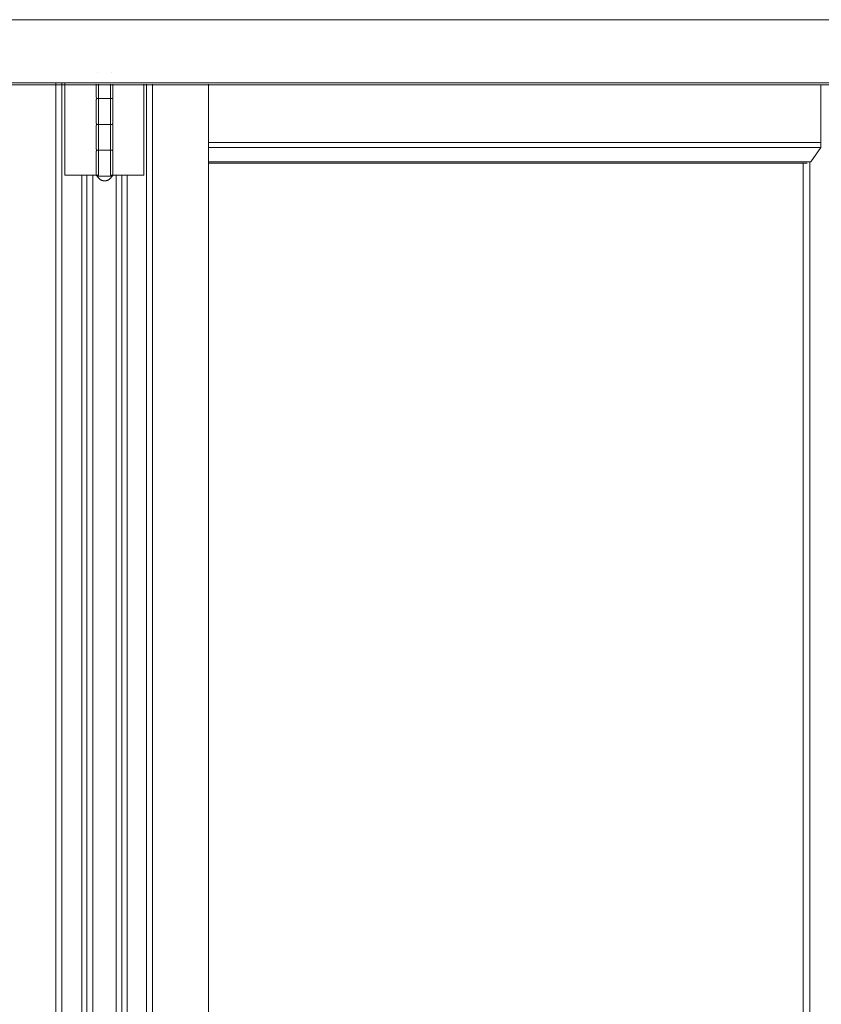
# Model space of a CAD drawing. Header units: inches. Extents: x 424 to 2043, y -237 to 445.
# Tile 845 of 965: x 868.537 to 869.31, y 230.547 to 231.497. Entities that reach past the tile are written whole.
import ezdxf

# ---------------------------------------------------------------- set-up
doc = ezdxf.new("R2010")
doc.units = ezdxf.units.IN
doc.header["$MEASUREMENT"] = 0
doc.layers.add('A-DOOR', color=31, linetype='Continuous', lineweight=9)
doc.layers.add('A-WALL', color=113, linetype='Continuous', lineweight=9)

# ---------------------------------------------------------------- blocks, each defined once
blk = doc.blocks.new('5-panel_Bi-fold_external_door_10806 - Type 1-V72-Section 1')
at = {"layer": 'A-DOOR'}
for p, q in [((-111.27735, 16.4), (-106.36554, 16.4)), ((-108.2748, 16.349), (-108.27481, 16.349)), ((-108.26081, 16.349), (-108.26081, 16.349)), ((-111.27735, 16.33902), (-106.36554, 16.33902)), ((-111.27733, 16.337), (-106.36552, 16.337)), ((-108.31479, 14.49997), (-108.31479, 16.33831)), ((-108.30908, 16.33831), (-108.30908, 14.49997)), ((-108.30617, 16.25), (-108.30617, 16.33831)), ((-108.27581, 16.33791), (-108.27581, 16.325)), ((-108.27369, 16.33791), (-108.27369, 16.25)), ((-108.26202, 16.25), (-108.26202, 16.33791)), ((-108.25981, 16.325), (-108.25981, 16.33791)), ((-108.22994, 16.33791), (-108.22994, 16.25)), ((-108.22726, 14.49998), (-108.22726, 16.33791)), ((-108.22165, 14.49998), (-108.22165, 16.33791)), ((-108.16744, 14.49998), (-108.16744, 16.3379)), ((-107.57666, 16.33752), (-107.57666, 16.28156)), ((-108.27581, 16.323), (-108.27581, 16.3)), ((-108.26787, 16.324), (-108.27377, 16.324)), ((-108.27375, 16.324), (-108.26774, 16.324)), ((-108.2628, 16.324), (-108.26787, 16.324)), ((-108.26774, 16.324), (-108.2619, 16.324)), ((-108.25981, 16.3), (-108.25981, 16.323)), ((-108.27581, 16.298), (-108.27581, 16.275)), ((-108.26787, 16.299), (-108.27377, 16.299)), ((-108.27375, 16.299), (-108.26774, 16.299)), ((-108.2628, 16.299), (-108.26787, 16.299)), ((-108.26774, 16.299), (-108.2619, 16.299)), ((-108.25981, 16.275), (-108.25981, 16.298)), ((-107.57666, 16.28156), (-108.16744, 16.28156)), ((-107.57673, 16.27659), (-108.16744, 16.27659)), ((-107.57673, 16.27659), (-107.58646, 16.26271)), ((-107.57666, 16.28156), (-107.57673, 16.27659)), ((-108.27581, 16.273), (-108.27581, 16.25)), ((-108.26787, 16.274), (-108.27377, 16.274)), ((-108.27375, 16.274), (-108.26774, 16.274)), ((-108.2628, 16.274), (-108.26787, 16.274)), ((-108.26774, 16.274), (-108.2619, 16.274)), ((-108.25981, 16.25), (-108.25981, 16.273)), ((-107.58646, 16.26271), (-108.16744, 16.26271)), ((-107.58981, 16.26143), (-108.16744, 16.26143)), ((-107.59396, 16.26143), (-107.59396, 13.70307)), ((-107.58741, 16.26271), (-107.58741, 13.70179)), ((-108.30441, 16.25), (-108.30617, 16.25)), ((-108.30229, 16.25), (-108.30441, 16.25)), ((-108.29109, 16.25), (-108.30229, 16.25)), ((-108.28877, 16.25), (-108.29109, 16.25)), ((-108.28974, 14.49997), (-108.28974, 16.25)), ((-108.28645, 16.25), (-108.28877, 16.25)), ((-108.28483, 16.25), (-108.28645, 16.25)), ((-108.27912, 16.25), (-108.28483, 16.25)), ((-108.28483, 14.49997), (-108.28483, 16.25)), ((-108.27369, 16.25), (-108.27912, 16.25)), ((-108.27912, 14.49997), (-108.27912, 16.25)), ((-108.26787, 16.249), (-108.2739, 16.249)), ((-108.26177, 16.249), (-108.26787, 16.249)), ((-108.25669, 16.25), (-108.26202, 16.25)), ((-108.25669, 14.49998), (-108.25669, 16.25)), ((-108.25108, 16.25), (-108.25669, 16.25)), ((-108.24948, 16.25), (-108.25108, 16.25)), ((-108.25108, 16.25), (-108.25108, 14.49998)), ((-108.24717, 16.25), (-108.24948, 16.25)), ((-108.24485, 16.25), (-108.24717, 16.25)), ((-108.24609, 14.49998), (-108.24609, 16.25)), ((-108.23385, 16.25), (-108.24485, 16.25)), ((-108.23172, 16.25), (-108.23385, 16.25)), ((-108.22994, 16.25), (-108.23172, 16.25))]:
    blk.add_line(p, q, dxfattribs=at)
at = {"layer": 'A-DOOR', "flags": 128}
for points in [[(-108.27481, 16.324), (-108.27485, 16.324), (-108.27489, 16.324), (-108.27492, 16.32401), (-108.27496, 16.32401), (-108.275, 16.32402), (-108.27504, 16.32403), (-108.27508, 16.32404), (-108.27512, 16.32405), (-108.27516, 16.32406), (-108.27519, 16.32408), (-108.27523, 16.3241), (-108.27527, 16.32411), (-108.2753, 16.32413), (-108.27534, 16.32415), (-108.27537, 16.32417), (-108.2754, 16.3242), (-108.27543, 16.32422), (-108.27546, 16.32425), (-108.27549, 16.32428), (-108.27552, 16.3243), (-108.27555, 16.32433), (-108.27558, 16.32436), (-108.2756, 16.32439), (-108.27562, 16.32443), (-108.27565, 16.32446), (-108.27567, 16.32449), (-108.27569, 16.32453), (-108.27571, 16.32456), (-108.27572, 16.3246), (-108.27574, 16.32464), (-108.27575, 16.32468), (-108.27576, 16.32471), (-108.27577, 16.32475), (-108.27578, 16.32479), (-108.27579, 16.32483), (-108.2758, 16.32487), (-108.2758, 16.32491), (-108.2758, 16.32495), (-108.27581, 16.32499), (-108.27581, 16.325)], [(-108.27581, 16.323), (-108.2758, 16.32304), (-108.2758, 16.32308), (-108.2758, 16.32312), (-108.27579, 16.32316), (-108.27579, 16.3232), (-108.27578, 16.32324), (-108.27577, 16.32328), (-108.27575, 16.32331), (-108.27574, 16.32335), (-108.27573, 16.32339), (-108.27571, 16.32343), (-108.27569, 16.32346), (-108.27567, 16.3235), (-108.27565, 16.32353), (-108.27563, 16.32356), (-108.27561, 16.3236), (-108.27558, 16.32363), (-108.27556, 16.32366), (-108.27553, 16.32369), (-108.2755, 16.32372), (-108.27547, 16.32374), (-108.27544, 16.32377), (-108.27541, 16.3238), (-108.27538, 16.32382), (-108.27535, 16.32384), (-108.27531, 16.32386), (-108.27528, 16.32388), (-108.27524, 16.3239), (-108.2752, 16.32392), (-108.27517, 16.32393), (-108.27513, 16.32395), (-108.27509, 16.32396), (-108.27505, 16.32397), (-108.27501, 16.32398), (-108.27498, 16.32399), (-108.27494, 16.32399), (-108.2749, 16.324), (-108.27486, 16.324), (-108.27482, 16.324), (-108.27481, 16.324)], [(-108.26787, 16.324), (-108.26815, 16.324), (-108.26843, 16.324), (-108.2687, 16.324), (-108.26898, 16.324), (-108.26926, 16.324), (-108.26953, 16.324), (-108.2698, 16.324), (-108.27007, 16.324), (-108.27033, 16.324), (-108.27059, 16.324), (-108.27084, 16.324), (-108.27109, 16.324), (-108.27134, 16.324), (-108.27158, 16.324), (-108.27181, 16.324), (-108.27203, 16.324), (-108.27225, 16.324), (-108.27247, 16.324), (-108.27267, 16.324), (-108.27287, 16.324), (-108.27306, 16.324), (-108.27324, 16.324), (-108.27341, 16.324), (-108.27357, 16.324), (-108.27373, 16.324), (-108.27387, 16.324), (-108.27401, 16.324), (-108.27413, 16.324), (-108.27425, 16.324), (-108.27435, 16.324), (-108.27445, 16.324), (-108.27453, 16.324), (-108.2746, 16.324), (-108.27466, 16.324), (-108.27471, 16.324), (-108.27475, 16.324), (-108.27478, 16.324), (-108.2748, 16.324), (-108.27481, 16.324)], [(-108.27481, 16.324), (-108.2748, 16.324), (-108.27478, 16.324), (-108.27475, 16.324), (-108.27472, 16.324), (-108.27467, 16.324), (-108.2746, 16.324), (-108.27453, 16.324), (-108.27445, 16.324), (-108.27436, 16.324), (-108.27425, 16.324), (-108.27414, 16.324), (-108.27401, 16.324), (-108.27388, 16.324), (-108.27374, 16.324), (-108.27358, 16.324), (-108.27342, 16.324), (-108.27325, 16.324), (-108.27307, 16.324), (-108.27288, 16.324), (-108.27268, 16.324), (-108.27248, 16.324), (-108.27227, 16.324), (-108.27205, 16.324), (-108.27182, 16.324), (-108.27159, 16.324), (-108.27135, 16.324), (-108.2711, 16.324), (-108.27085, 16.324), (-108.2706, 16.324), (-108.27034, 16.324), (-108.27008, 16.324), (-108.26981, 16.324), (-108.26954, 16.324), (-108.26927, 16.324), (-108.26899, 16.324), (-108.26872, 16.324), (-108.26844, 16.324), (-108.26816, 16.324), (-108.26788, 16.324), (-108.26774, 16.324)], [(-108.27481, 16.324), (-108.2748, 16.324), (-108.27478, 16.324), (-108.27475, 16.324), (-108.27472, 16.324), (-108.27467, 16.324), (-108.2746, 16.324), (-108.27453, 16.324), (-108.27445, 16.324), (-108.27436, 16.324), (-108.27425, 16.324), (-108.27414, 16.324), (-108.27401, 16.324), (-108.27388, 16.324), (-108.27374, 16.324), (-108.27358, 16.324), (-108.27342, 16.324), (-108.27325, 16.324), (-108.27307, 16.324), (-108.27288, 16.324), (-108.27268, 16.324), (-108.27248, 16.324), (-108.27227, 16.324), (-108.27205, 16.324), (-108.27182, 16.324), (-108.27159, 16.324), (-108.27135, 16.324), (-108.2711, 16.324), (-108.27085, 16.324), (-108.2706, 16.324), (-108.27034, 16.324), (-108.27008, 16.324), (-108.26981, 16.324), (-108.26954, 16.324), (-108.26927, 16.324), (-108.26899, 16.324), (-108.26872, 16.324), (-108.26844, 16.324), (-108.26816, 16.324), (-108.26788, 16.324), (-108.26787, 16.324)], [(-108.26774, 16.324), (-108.26802, 16.324), (-108.2683, 16.324), (-108.26858, 16.324), (-108.26886, 16.324), (-108.26914, 16.324), (-108.26941, 16.324), (-108.26968, 16.324), (-108.26995, 16.324), (-108.27021, 16.324), (-108.27047, 16.324), (-108.27073, 16.324), (-108.27098, 16.324), (-108.27123, 16.324), (-108.27147, 16.324), (-108.27171, 16.324), (-108.27194, 16.324), (-108.27216, 16.324), (-108.27237, 16.324), (-108.27258, 16.324), (-108.27278, 16.324), (-108.27298, 16.324), (-108.27316, 16.324), (-108.27334, 16.324), (-108.2735, 16.324), (-108.27366, 16.324), (-108.27381, 16.324), (-108.27395, 16.324), (-108.27408, 16.324), (-108.2742, 16.324), (-108.27431, 16.324), (-108.27441, 16.324), (-108.27449, 16.324), (-108.27457, 16.324), (-108.27464, 16.324), (-108.27469, 16.324), (-108.27474, 16.324), (-108.27477, 16.324), (-108.27479, 16.324), (-108.2748, 16.324)], [(-108.26081, 16.324), (-108.26081, 16.324), (-108.26083, 16.324), (-108.26086, 16.324), (-108.26089, 16.324), (-108.26094, 16.324), (-108.26101, 16.324), (-108.26108, 16.324), (-108.26116, 16.324), (-108.26125, 16.324), (-108.26136, 16.324), (-108.26147, 16.324), (-108.2616, 16.324), (-108.26173, 16.324), (-108.26187, 16.324), (-108.26203, 16.324), (-108.26219, 16.324), (-108.26236, 16.324), (-108.26254, 16.324), (-108.26273, 16.324), (-108.26293, 16.324), (-108.26313, 16.324), (-108.26335, 16.324), (-108.26356, 16.324), (-108.26379, 16.324), (-108.26402, 16.324), (-108.26426, 16.324), (-108.26451, 16.324), (-108.26476, 16.324), (-108.26501, 16.324), (-108.26527, 16.324), (-108.26553, 16.324), (-108.2658, 16.324), (-108.26607, 16.324), (-108.26634, 16.324), (-108.26662, 16.324), (-108.26689, 16.324), (-108.26717, 16.324), (-108.26745, 16.324), (-108.26773, 16.324), (-108.26787, 16.324)], [(-108.26787, 16.324), (-108.26759, 16.324), (-108.26731, 16.324), (-108.26703, 16.324), (-108.26675, 16.324), (-108.26648, 16.324), (-108.2662, 16.324), (-108.26593, 16.324), (-108.26566, 16.324), (-108.2654, 16.324), (-108.26514, 16.324), (-108.26488, 16.324), (-108.26463, 16.324), (-108.26438, 16.324), (-108.26414, 16.324), (-108.2639, 16.324), (-108.26367, 16.324), (-108.26345, 16.324), (-108.26324, 16.324), (-108.26303, 16.324), (-108.26283, 16.324), (-108.26263, 16.324), (-108.26245, 16.324), (-108.26227, 16.324), (-108.26211, 16.324), (-108.26195, 16.324), (-108.2618, 16.324), (-108.26166, 16.324), (-108.26153, 16.324), (-108.26141, 16.324), (-108.2613, 16.324), (-108.2612, 16.324), (-108.26112, 16.324), (-108.26104, 16.324), (-108.26097, 16.324), (-108.26092, 16.324), (-108.26087, 16.324), (-108.26084, 16.324), (-108.26082, 16.324), (-108.26081, 16.324)], [(-108.26774, 16.324), (-108.26746, 16.324), (-108.26718, 16.324), (-108.26691, 16.324), (-108.26663, 16.324), (-108.26635, 16.324), (-108.26608, 16.324), (-108.26581, 16.324), (-108.26554, 16.324), (-108.26528, 16.324), (-108.26502, 16.324), (-108.26477, 16.324), (-108.26452, 16.324), (-108.26427, 16.324), (-108.26403, 16.324), (-108.2638, 16.324), (-108.26358, 16.324), (-108.26336, 16.324), (-108.26314, 16.324), (-108.26294, 16.324), (-108.26274, 16.324), (-108.26255, 16.324), (-108.26237, 16.324), (-108.2622, 16.324), (-108.26204, 16.324)], [(-108.26203, 16.324), (-108.26219, 16.324), (-108.26236, 16.324), (-108.26254, 16.324), (-108.26273, 16.324), (-108.26293, 16.324), (-108.26313, 16.324), (-108.26335, 16.324), (-108.26356, 16.324), (-108.26379, 16.324), (-108.26402, 16.324), (-108.26426, 16.324), (-108.26451, 16.324), (-108.26476, 16.324), (-108.26501, 16.324), (-108.26527, 16.324), (-108.26553, 16.324), (-108.2658, 16.324), (-108.26607, 16.324), (-108.26634, 16.324), (-108.26662, 16.324), (-108.26689, 16.324), (-108.26717, 16.324), (-108.26745, 16.324), (-108.26773, 16.324), (-108.26774, 16.324)], [(-108.26188, 16.324), (-108.26174, 16.324), (-108.2616, 16.324), (-108.26148, 16.324), (-108.26136, 16.324), (-108.26126, 16.324), (-108.26116, 16.324), (-108.26108, 16.324), (-108.26101, 16.324), (-108.26095, 16.324), (-108.2609, 16.324), (-108.26086, 16.324), (-108.26083, 16.324), (-108.26081, 16.324), (-108.26081, 16.324)], [(-108.26081, 16.324), (-108.26081, 16.324), (-108.26083, 16.324), (-108.26086, 16.324), (-108.26089, 16.324), (-108.26094, 16.324), (-108.26101, 16.324), (-108.26108, 16.324), (-108.26116, 16.324), (-108.26125, 16.324), (-108.26136, 16.324), (-108.26147, 16.324), (-108.2616, 16.324), (-108.26173, 16.324), (-108.26187, 16.324)], [(-108.25981, 16.325), (-108.25981, 16.32496), (-108.25981, 16.32492), (-108.25981, 16.32488), (-108.25982, 16.32484), (-108.25983, 16.3248), (-108.25983, 16.32476), (-108.25984, 16.32472), (-108.25986, 16.32469), (-108.25987, 16.32465), (-108.25988, 16.32461), (-108.2599, 16.32457), (-108.25992, 16.32454), (-108.25994, 16.3245), (-108.25996, 16.32447), (-108.25998, 16.32444), (-108.26, 16.3244), (-108.26003, 16.32437), (-108.26005, 16.32434), (-108.26008, 16.32431), (-108.26011, 16.32428), (-108.26014, 16.32426), (-108.26017, 16.32423), (-108.2602, 16.3242), (-108.26023, 16.32418), (-108.26026, 16.32416), (-108.2603, 16.32414), (-108.26033, 16.32412), (-108.26037, 16.3241), (-108.26041, 16.32408), (-108.26044, 16.32407), (-108.26048, 16.32405), (-108.26052, 16.32404), (-108.26056, 16.32403), (-108.2606, 16.32402), (-108.26064, 16.32401), (-108.26067, 16.32401), (-108.26071, 16.324), (-108.26075, 16.324), (-108.26079, 16.324), (-108.26081, 16.324)], [(-108.26081, 16.324), (-108.26077, 16.324), (-108.26073, 16.324), (-108.26069, 16.32399), (-108.26065, 16.32399), (-108.26061, 16.32398), (-108.26057, 16.32397), (-108.26053, 16.32396), (-108.26049, 16.32395), (-108.26045, 16.32394), (-108.26042, 16.32392), (-108.26038, 16.3239), (-108.26034, 16.32389), (-108.26031, 16.32387), (-108.26027, 16.32385), (-108.26024, 16.32383), (-108.26021, 16.3238), (-108.26018, 16.32378), (-108.26015, 16.32375), (-108.26012, 16.32372), (-108.26009, 16.3237), (-108.26006, 16.32367), (-108.26003, 16.32364), (-108.26001, 16.32361), (-108.25999, 16.32357), (-108.25996, 16.32354), (-108.25994, 16.32351), (-108.25992, 16.32347), (-108.25991, 16.32344), (-108.25989, 16.3234), (-108.25987, 16.32336), (-108.25986, 16.32332), (-108.25985, 16.32329), (-108.25984, 16.32325), (-108.25983, 16.32321), (-108.25982, 16.32317), (-108.25981, 16.32313), (-108.25981, 16.32309), (-108.25981, 16.32305), (-108.25981, 16.32301), (-108.25981, 16.323)], [(-108.27481, 16.299), (-108.27485, 16.299), (-108.27489, 16.299), (-108.27492, 16.29901), (-108.27496, 16.29901), (-108.275, 16.29902), (-108.27504, 16.29903), (-108.27508, 16.29904), (-108.27512, 16.29905), (-108.27516, 16.29906), (-108.27519, 16.29908), (-108.27523, 16.2991), (-108.27527, 16.29911), (-108.2753, 16.29913), (-108.27534, 16.29915), (-108.27537, 16.29917), (-108.2754, 16.2992), (-108.27543, 16.29922), (-108.27546, 16.29925), (-108.27549, 16.29928), (-108.27552, 16.2993), (-108.27555, 16.29933), (-108.27558, 16.29936), (-108.2756, 16.29939), (-108.27562, 16.29943), (-108.27565, 16.29946), (-108.27567, 16.29949), (-108.27569, 16.29953), (-108.27571, 16.29956), (-108.27572, 16.2996), (-108.27574, 16.29964), (-108.27575, 16.29968), (-108.27576, 16.29971), (-108.27577, 16.29975), (-108.27578, 16.29979), (-108.27579, 16.29983), (-108.2758, 16.29987), (-108.2758, 16.29991), (-108.2758, 16.29995), (-108.27581, 16.29999), (-108.27581, 16.3)], [(-108.27581, 16.298), (-108.2758, 16.29804), (-108.2758, 16.29808), (-108.2758, 16.29812), (-108.27579, 16.29816), (-108.27579, 16.2982), (-108.27578, 16.29824), (-108.27577, 16.29828), (-108.27575, 16.29831), (-108.27574, 16.29835), (-108.27573, 16.29839), (-108.27571, 16.29843), (-108.27569, 16.29846), (-108.27567, 16.2985), (-108.27565, 16.29853), (-108.27563, 16.29856), (-108.27561, 16.2986), (-108.27558, 16.29863), (-108.27556, 16.29866), (-108.27553, 16.29869), (-108.2755, 16.29872), (-108.27547, 16.29874), (-108.27544, 16.29877), (-108.27541, 16.2988), (-108.27538, 16.29882), (-108.27535, 16.29884), (-108.27531, 16.29886), (-108.27528, 16.29888), (-108.27524, 16.2989), (-108.2752, 16.29892), (-108.27517, 16.29893), (-108.27513, 16.29895), (-108.27509, 16.29896), (-108.27505, 16.29897), (-108.27501, 16.29898), (-108.27498, 16.29899), (-108.27494, 16.29899), (-108.2749, 16.299), (-108.27486, 16.299), (-108.27482, 16.299), (-108.27481, 16.299)], [(-108.26787, 16.299), (-108.26815, 16.299), (-108.26843, 16.299), (-108.2687, 16.299), (-108.26898, 16.299), (-108.26926, 16.299), (-108.26953, 16.299), (-108.2698, 16.299), (-108.27007, 16.299), (-108.27033, 16.299), (-108.27059, 16.299), (-108.27084, 16.299), (-108.27109, 16.299), (-108.27134, 16.299), (-108.27158, 16.299), (-108.27181, 16.299), (-108.27203, 16.299), (-108.27225, 16.299), (-108.27247, 16.299), (-108.27267, 16.299), (-108.27287, 16.299), (-108.27306, 16.299), (-108.27324, 16.299), (-108.27341, 16.299), (-108.27357, 16.299), (-108.27373, 16.299), (-108.27387, 16.299), (-108.27401, 16.299), (-108.27413, 16.299), (-108.27425, 16.299), (-108.27435, 16.299), (-108.27445, 16.299), (-108.27453, 16.299), (-108.2746, 16.299), (-108.27466, 16.299), (-108.27471, 16.299), (-108.27475, 16.299), (-108.27478, 16.299), (-108.2748, 16.299), (-108.27481, 16.299)], [(-108.27481, 16.299), (-108.2748, 16.299), (-108.27478, 16.299), (-108.27475, 16.299), (-108.27472, 16.299), (-108.27467, 16.299), (-108.2746, 16.299), (-108.27453, 16.299), (-108.27445, 16.299), (-108.27436, 16.299), (-108.27425, 16.299), (-108.27414, 16.299), (-108.27401, 16.299), (-108.27388, 16.299), (-108.27374, 16.299), (-108.27358, 16.299), (-108.27342, 16.299), (-108.27325, 16.299), (-108.27307, 16.299), (-108.27288, 16.299), (-108.27268, 16.299), (-108.27248, 16.299), (-108.27227, 16.299), (-108.27205, 16.299), (-108.27182, 16.299), (-108.27159, 16.299), (-108.27135, 16.299), (-108.2711, 16.299), (-108.27085, 16.299), (-108.2706, 16.299), (-108.27034, 16.299), (-108.27008, 16.299), (-108.26981, 16.299), (-108.26954, 16.299), (-108.26927, 16.299), (-108.26899, 16.299), (-108.26872, 16.299), (-108.26844, 16.299), (-108.26816, 16.299), (-108.26788, 16.299), (-108.26774, 16.299)], [(-108.27481, 16.299), (-108.2748, 16.299), (-108.27478, 16.299), (-108.27475, 16.299), (-108.27472, 16.299), (-108.27467, 16.299), (-108.2746, 16.299), (-108.27453, 16.299), (-108.27445, 16.299), (-108.27436, 16.299), (-108.27425, 16.299), (-108.27414, 16.299), (-108.27401, 16.299), (-108.27388, 16.299), (-108.27374, 16.299), (-108.27358, 16.299), (-108.27342, 16.299), (-108.27325, 16.299), (-108.27307, 16.299), (-108.27288, 16.299), (-108.27268, 16.299), (-108.27248, 16.299), (-108.27227, 16.299), (-108.27205, 16.299), (-108.27182, 16.299), (-108.27159, 16.299), (-108.27135, 16.299), (-108.2711, 16.299), (-108.27085, 16.299), (-108.2706, 16.299), (-108.27034, 16.299), (-108.27008, 16.299), (-108.26981, 16.299), (-108.26954, 16.299), (-108.26927, 16.299), (-108.26899, 16.299), (-108.26872, 16.299), (-108.26844, 16.299), (-108.26816, 16.299), (-108.26788, 16.299), (-108.26787, 16.299)], [(-108.26774, 16.299), (-108.26802, 16.299), (-108.2683, 16.299), (-108.26858, 16.299), (-108.26886, 16.299), (-108.26914, 16.299), (-108.26941, 16.299), (-108.26968, 16.299), (-108.26995, 16.299), (-108.27021, 16.299), (-108.27047, 16.299), (-108.27073, 16.299), (-108.27098, 16.299), (-108.27123, 16.299), (-108.27147, 16.299), (-108.27171, 16.299), (-108.27194, 16.299), (-108.27216, 16.299), (-108.27237, 16.299), (-108.27258, 16.299), (-108.27278, 16.299), (-108.27298, 16.299), (-108.27316, 16.299), (-108.27334, 16.299), (-108.2735, 16.299), (-108.27366, 16.299), (-108.27381, 16.299), (-108.27395, 16.299), (-108.27408, 16.299), (-108.2742, 16.299), (-108.27431, 16.299), (-108.27441, 16.299), (-108.27449, 16.299), (-108.27457, 16.299), (-108.27464, 16.299), (-108.27469, 16.299), (-108.27474, 16.299), (-108.27477, 16.299), (-108.27479, 16.299), (-108.2748, 16.299)], [(-108.26081, 16.299), (-108.26081, 16.299), (-108.26083, 16.299), (-108.26086, 16.299), (-108.26089, 16.299), (-108.26094, 16.299), (-108.26101, 16.299), (-108.26108, 16.299), (-108.26116, 16.299), (-108.26125, 16.299), (-108.26136, 16.299), (-108.26147, 16.299), (-108.2616, 16.299), (-108.26173, 16.299), (-108.26187, 16.299), (-108.26203, 16.299), (-108.26219, 16.299), (-108.26236, 16.299), (-108.26254, 16.299), (-108.26273, 16.299), (-108.26293, 16.299), (-108.26313, 16.299), (-108.26335, 16.299), (-108.26356, 16.299), (-108.26379, 16.299), (-108.26402, 16.299), (-108.26426, 16.299), (-108.26451, 16.299), (-108.26476, 16.299), (-108.26501, 16.299), (-108.26527, 16.299), (-108.26553, 16.299), (-108.2658, 16.299), (-108.26607, 16.299), (-108.26634, 16.299), (-108.26662, 16.299), (-108.26689, 16.299), (-108.26717, 16.299), (-108.26745, 16.299), (-108.26773, 16.299), (-108.26787, 16.299)], [(-108.26787, 16.299), (-108.26759, 16.299), (-108.26731, 16.299), (-108.26703, 16.299), (-108.26675, 16.299), (-108.26648, 16.299), (-108.2662, 16.299), (-108.26593, 16.299), (-108.26566, 16.299), (-108.2654, 16.299), (-108.26514, 16.299), (-108.26488, 16.299), (-108.26463, 16.299), (-108.26438, 16.299), (-108.26414, 16.299), (-108.2639, 16.299), (-108.26367, 16.299), (-108.26345, 16.299), (-108.26324, 16.299), (-108.26303, 16.299), (-108.26283, 16.299), (-108.26263, 16.299), (-108.26245, 16.299), (-108.26227, 16.299), (-108.26211, 16.299), (-108.26195, 16.299), (-108.2618, 16.299), (-108.26166, 16.299), (-108.26153, 16.299), (-108.26141, 16.299), (-108.2613, 16.299), (-108.2612, 16.299), (-108.26112, 16.299), (-108.26104, 16.299), (-108.26097, 16.299), (-108.26092, 16.299), (-108.26087, 16.299), (-108.26084, 16.299), (-108.26082, 16.299), (-108.26081, 16.299)], [(-108.26774, 16.299), (-108.26746, 16.299), (-108.26718, 16.299), (-108.26691, 16.299), (-108.26663, 16.299), (-108.26635, 16.299), (-108.26608, 16.299), (-108.26581, 16.299), (-108.26554, 16.299), (-108.26528, 16.299), (-108.26502, 16.299), (-108.26477, 16.299), (-108.26452, 16.299), (-108.26427, 16.299), (-108.26403, 16.299), (-108.2638, 16.299), (-108.26358, 16.299), (-108.26336, 16.299), (-108.26314, 16.299), (-108.26294, 16.299), (-108.26274, 16.299), (-108.26255, 16.299), (-108.26237, 16.299), (-108.2622, 16.299), (-108.26204, 16.299)], [(-108.26203, 16.299), (-108.26219, 16.299), (-108.26236, 16.299), (-108.26254, 16.299), (-108.26273, 16.299), (-108.26293, 16.299), (-108.26313, 16.299), (-108.26335, 16.299), (-108.26356, 16.299), (-108.26379, 16.299), (-108.26402, 16.299), (-108.26426, 16.299), (-108.26451, 16.299), (-108.26476, 16.299), (-108.26501, 16.299), (-108.26527, 16.299), (-108.26553, 16.299), (-108.2658, 16.299), (-108.26607, 16.299), (-108.26634, 16.299), (-108.26662, 16.299), (-108.26689, 16.299), (-108.26717, 16.299), (-108.26745, 16.299), (-108.26773, 16.299), (-108.26774, 16.299)], [(-108.26188, 16.299), (-108.26174, 16.299), (-108.2616, 16.299), (-108.26148, 16.299), (-108.26136, 16.299), (-108.26126, 16.299), (-108.26116, 16.299), (-108.26108, 16.299), (-108.26101, 16.299), (-108.26095, 16.299), (-108.2609, 16.299), (-108.26086, 16.299), (-108.26083, 16.299), (-108.26081, 16.299), (-108.26081, 16.299)], [(-108.26081, 16.299), (-108.26081, 16.299), (-108.26083, 16.299), (-108.26086, 16.299), (-108.26089, 16.299), (-108.26094, 16.299), (-108.26101, 16.299), (-108.26108, 16.299), (-108.26116, 16.299), (-108.26125, 16.299), (-108.26136, 16.299), (-108.26147, 16.299), (-108.2616, 16.299), (-108.26173, 16.299), (-108.26187, 16.299)], [(-108.25981, 16.3), (-108.25981, 16.29996), (-108.25981, 16.29992), (-108.25981, 16.29988), (-108.25982, 16.29984), (-108.25983, 16.2998), (-108.25983, 16.29976), (-108.25984, 16.29972), (-108.25986, 16.29969), (-108.25987, 16.29965), (-108.25988, 16.29961), (-108.2599, 16.29957), (-108.25992, 16.29954), (-108.25994, 16.2995), (-108.25996, 16.29947), (-108.25998, 16.29944), (-108.26, 16.2994), (-108.26003, 16.29937), (-108.26005, 16.29934), (-108.26008, 16.29931), (-108.26011, 16.29928), (-108.26014, 16.29926), (-108.26017, 16.29923), (-108.2602, 16.2992), (-108.26023, 16.29918), (-108.26026, 16.29916), (-108.2603, 16.29914), (-108.26033, 16.29912), (-108.26037, 16.2991), (-108.26041, 16.29908), (-108.26044, 16.29907), (-108.26048, 16.29905), (-108.26052, 16.29904), (-108.26056, 16.29903), (-108.2606, 16.29902), (-108.26064, 16.29901), (-108.26067, 16.29901), (-108.26071, 16.299), (-108.26075, 16.299), (-108.26079, 16.299), (-108.26081, 16.299)], [(-108.26081, 16.299), (-108.26077, 16.299), (-108.26073, 16.299), (-108.26069, 16.29899), (-108.26065, 16.29899), (-108.26061, 16.29898), (-108.26057, 16.29897), (-108.26053, 16.29896), (-108.26049, 16.29895), (-108.26045, 16.29894), (-108.26042, 16.29892), (-108.26038, 16.2989), (-108.26034, 16.29889), (-108.26031, 16.29887), (-108.26027, 16.29885), (-108.26024, 16.29883), (-108.26021, 16.2988), (-108.26018, 16.29878), (-108.26015, 16.29875), (-108.26012, 16.29872), (-108.26009, 16.2987), (-108.26006, 16.29867), (-108.26003, 16.29864), (-108.26001, 16.29861), (-108.25999, 16.29857), (-108.25996, 16.29854), (-108.25994, 16.29851), (-108.25992, 16.29847), (-108.25991, 16.29844), (-108.25989, 16.2984), (-108.25987, 16.29836), (-108.25986, 16.29832), (-108.25985, 16.29829), (-108.25984, 16.29825), (-108.25983, 16.29821), (-108.25982, 16.29817), (-108.25981, 16.29813), (-108.25981, 16.29809), (-108.25981, 16.29805), (-108.25981, 16.29801), (-108.25981, 16.298)], [(-108.27481, 16.274), (-108.27485, 16.274), (-108.27489, 16.274), (-108.27492, 16.27401), (-108.27496, 16.27401), (-108.275, 16.27402), (-108.27504, 16.27403), (-108.27508, 16.27404), (-108.27512, 16.27405), (-108.27516, 16.27406), (-108.27519, 16.27408), (-108.27523, 16.2741), (-108.27527, 16.27411), (-108.2753, 16.27413), (-108.27534, 16.27415), (-108.27537, 16.27417), (-108.2754, 16.2742), (-108.27543, 16.27422), (-108.27546, 16.27425), (-108.27549, 16.27428), (-108.27552, 16.2743), (-108.27555, 16.27433), (-108.27558, 16.27436), (-108.2756, 16.27439), (-108.27562, 16.27443), (-108.27565, 16.27446), (-108.27567, 16.27449), (-108.27569, 16.27453), (-108.27571, 16.27456), (-108.27572, 16.2746), (-108.27574, 16.27464), (-108.27575, 16.27468), (-108.27576, 16.27471), (-108.27577, 16.27475), (-108.27578, 16.27479), (-108.27579, 16.27483), (-108.2758, 16.27487), (-108.2758, 16.27491), (-108.2758, 16.27495), (-108.27581, 16.27499), (-108.27581, 16.275)], [(-108.25981, 16.275), (-108.25981, 16.27496), (-108.25981, 16.27492), (-108.25981, 16.27488), (-108.25982, 16.27484), (-108.25983, 16.2748), (-108.25983, 16.27476), (-108.25984, 16.27472), (-108.25986, 16.27469), (-108.25987, 16.27465), (-108.25988, 16.27461), (-108.2599, 16.27457), (-108.25992, 16.27454), (-108.25994, 16.2745), (-108.25996, 16.27447), (-108.25998, 16.27444), (-108.26, 16.2744), (-108.26003, 16.27437), (-108.26005, 16.27434), (-108.26008, 16.27431), (-108.26011, 16.27428), (-108.26014, 16.27426), (-108.26017, 16.27423), (-108.2602, 16.2742), (-108.26023, 16.27418), (-108.26026, 16.27416), (-108.2603, 16.27414), (-108.26033, 16.27412), (-108.26037, 16.2741), (-108.26041, 16.27408), (-108.26044, 16.27407), (-108.26048, 16.27405), (-108.26052, 16.27404), (-108.26056, 16.27403), (-108.2606, 16.27402), (-108.26064, 16.27401), (-108.26067, 16.27401), (-108.26071, 16.274), (-108.26075, 16.274), (-108.26079, 16.274), (-108.26081, 16.274)], [(-108.27581, 16.273), (-108.2758, 16.27304), (-108.2758, 16.27308), (-108.2758, 16.27312), (-108.27579, 16.27316), (-108.27579, 16.2732), (-108.27578, 16.27324), (-108.27577, 16.27328), (-108.27575, 16.27331), (-108.27574, 16.27335), (-108.27573, 16.27339), (-108.27571, 16.27343), (-108.27569, 16.27346), (-108.27567, 16.2735), (-108.27565, 16.27353), (-108.27563, 16.27356), (-108.27561, 16.2736), (-108.27558, 16.27363), (-108.27556, 16.27366), (-108.27553, 16.27369), (-108.2755, 16.27372), (-108.27547, 16.27374), (-108.27544, 16.27377), (-108.27541, 16.2738), (-108.27538, 16.27382), (-108.27535, 16.27384), (-108.27531, 16.27386), (-108.27528, 16.27388), (-108.27524, 16.2739), (-108.2752, 16.27392), (-108.27517, 16.27393), (-108.27513, 16.27395), (-108.27509, 16.27396), (-108.27505, 16.27397), (-108.27501, 16.27398), (-108.27498, 16.27399), (-108.27494, 16.27399), (-108.2749, 16.274), (-108.27486, 16.274), (-108.27482, 16.274), (-108.27481, 16.274)], [(-108.26787, 16.274), (-108.26815, 16.274), (-108.26843, 16.274), (-108.2687, 16.274), (-108.26898, 16.274), (-108.26926, 16.274), (-108.26953, 16.274), (-108.2698, 16.274), (-108.27007, 16.274), (-108.27033, 16.274), (-108.27059, 16.274), (-108.27084, 16.274), (-108.27109, 16.274), (-108.27134, 16.274), (-108.27158, 16.274), (-108.27181, 16.274), (-108.27203, 16.274), (-108.27225, 16.274), (-108.27247, 16.274), (-108.27267, 16.274), (-108.27287, 16.274), (-108.27306, 16.274), (-108.27324, 16.274), (-108.27341, 16.274), (-108.27357, 16.274), (-108.27373, 16.274), (-108.27387, 16.274), (-108.27401, 16.274), (-108.27413, 16.274), (-108.27425, 16.274), (-108.27435, 16.274), (-108.27445, 16.274), (-108.27453, 16.274), (-108.2746, 16.274), (-108.27466, 16.274), (-108.27471, 16.274), (-108.27475, 16.274), (-108.27478, 16.274), (-108.2748, 16.274), (-108.27481, 16.274)], [(-108.27481, 16.274), (-108.2748, 16.274), (-108.27478, 16.274), (-108.27475, 16.274), (-108.27472, 16.274), (-108.27467, 16.274), (-108.2746, 16.274), (-108.27453, 16.274), (-108.27445, 16.274), (-108.27436, 16.274), (-108.27425, 16.274), (-108.27414, 16.274), (-108.27401, 16.274), (-108.27388, 16.274), (-108.27374, 16.274), (-108.27358, 16.274), (-108.27342, 16.274), (-108.27325, 16.274), (-108.27307, 16.274), (-108.27288, 16.274), (-108.27268, 16.274), (-108.27248, 16.274), (-108.27227, 16.274), (-108.27205, 16.274), (-108.27182, 16.274), (-108.27159, 16.274), (-108.27135, 16.274), (-108.2711, 16.274), (-108.27085, 16.274), (-108.2706, 16.274), (-108.27034, 16.274), (-108.27008, 16.274), (-108.26981, 16.274), (-108.26954, 16.274), (-108.26927, 16.274), (-108.26899, 16.274), (-108.26872, 16.274), (-108.26844, 16.274), (-108.26816, 16.274), (-108.26788, 16.274), (-108.26774, 16.274)], [(-108.27481, 16.274), (-108.2748, 16.274), (-108.27478, 16.274), (-108.27475, 16.274), (-108.27472, 16.274), (-108.27467, 16.274), (-108.2746, 16.274), (-108.27453, 16.274), (-108.27445, 16.274), (-108.27436, 16.274), (-108.27425, 16.274), (-108.27414, 16.274), (-108.27401, 16.274), (-108.27388, 16.274), (-108.27374, 16.274), (-108.27358, 16.274), (-108.27342, 16.274), (-108.27325, 16.274), (-108.27307, 16.274), (-108.27288, 16.274), (-108.27268, 16.274), (-108.27248, 16.274), (-108.27227, 16.274), (-108.27205, 16.274), (-108.27182, 16.274), (-108.27159, 16.274), (-108.27135, 16.274), (-108.2711, 16.274), (-108.27085, 16.274), (-108.2706, 16.274), (-108.27034, 16.274), (-108.27008, 16.274), (-108.26981, 16.274), (-108.26954, 16.274), (-108.26927, 16.274), (-108.26899, 16.274), (-108.26872, 16.274), (-108.26844, 16.274), (-108.26816, 16.274), (-108.26788, 16.274), (-108.26787, 16.274)], [(-108.26774, 16.274), (-108.26802, 16.274), (-108.2683, 16.274), (-108.26858, 16.274), (-108.26886, 16.274), (-108.26914, 16.274), (-108.26941, 16.274), (-108.26968, 16.274), (-108.26995, 16.274), (-108.27021, 16.274), (-108.27047, 16.274), (-108.27073, 16.274), (-108.27098, 16.274), (-108.27123, 16.274), (-108.27147, 16.274), (-108.27171, 16.274), (-108.27194, 16.274), (-108.27216, 16.274), (-108.27237, 16.274), (-108.27258, 16.274), (-108.27278, 16.274), (-108.27298, 16.274), (-108.27316, 16.274), (-108.27334, 16.274), (-108.2735, 16.274), (-108.27366, 16.274), (-108.27381, 16.274), (-108.27395, 16.274), (-108.27408, 16.274), (-108.2742, 16.274), (-108.27431, 16.274), (-108.27441, 16.274), (-108.27449, 16.274), (-108.27457, 16.274), (-108.27464, 16.274), (-108.27469, 16.274), (-108.27474, 16.274), (-108.27477, 16.274), (-108.27479, 16.274), (-108.2748, 16.274)], [(-108.26081, 16.274), (-108.26081, 16.274), (-108.26083, 16.274), (-108.26086, 16.274), (-108.26089, 16.274), (-108.26094, 16.274), (-108.26101, 16.274), (-108.26108, 16.274), (-108.26116, 16.274), (-108.26125, 16.274), (-108.26136, 16.274), (-108.26147, 16.274), (-108.2616, 16.274), (-108.26173, 16.274), (-108.26187, 16.274), (-108.26203, 16.274), (-108.26219, 16.274), (-108.26236, 16.274), (-108.26254, 16.274), (-108.26273, 16.274), (-108.26293, 16.274), (-108.26313, 16.274), (-108.26335, 16.274), (-108.26356, 16.274), (-108.26379, 16.274), (-108.26402, 16.274), (-108.26426, 16.274), (-108.26451, 16.274), (-108.26476, 16.274), (-108.26501, 16.274), (-108.26527, 16.274), (-108.26553, 16.274), (-108.2658, 16.274), (-108.26607, 16.274), (-108.26634, 16.274), (-108.26662, 16.274), (-108.26689, 16.274), (-108.26717, 16.274), (-108.26745, 16.274), (-108.26773, 16.274), (-108.26787, 16.274)], [(-108.26787, 16.274), (-108.26759, 16.274), (-108.26731, 16.274), (-108.26703, 16.274), (-108.26675, 16.274), (-108.26648, 16.274), (-108.2662, 16.274), (-108.26593, 16.274), (-108.26566, 16.274), (-108.2654, 16.274), (-108.26514, 16.274), (-108.26488, 16.274), (-108.26463, 16.274), (-108.26438, 16.274), (-108.26414, 16.274), (-108.2639, 16.274), (-108.26367, 16.274), (-108.26345, 16.274), (-108.26324, 16.274), (-108.26303, 16.274), (-108.26283, 16.274), (-108.26263, 16.274), (-108.26245, 16.274), (-108.26227, 16.274), (-108.26211, 16.274), (-108.26195, 16.274), (-108.2618, 16.274), (-108.26166, 16.274), (-108.26153, 16.274), (-108.26141, 16.274), (-108.2613, 16.274), (-108.2612, 16.274), (-108.26112, 16.274), (-108.26104, 16.274), (-108.26097, 16.274), (-108.26092, 16.274), (-108.26087, 16.274), (-108.26084, 16.274), (-108.26082, 16.274), (-108.26081, 16.274)], [(-108.26774, 16.274), (-108.26746, 16.274), (-108.26718, 16.274), (-108.26691, 16.274), (-108.26663, 16.274), (-108.26635, 16.274), (-108.26608, 16.274), (-108.26581, 16.274), (-108.26554, 16.274), (-108.26528, 16.274), (-108.26502, 16.274), (-108.26477, 16.274), (-108.26452, 16.274), (-108.26427, 16.274), (-108.26403, 16.274), (-108.2638, 16.274), (-108.26358, 16.274), (-108.26336, 16.274), (-108.26314, 16.274), (-108.26294, 16.274), (-108.26274, 16.274), (-108.26255, 16.274), (-108.26237, 16.274), (-108.2622, 16.274), (-108.26204, 16.274)], [(-108.26203, 16.274), (-108.26219, 16.274), (-108.26236, 16.274), (-108.26254, 16.274), (-108.26273, 16.274), (-108.26293, 16.274), (-108.26313, 16.274), (-108.26335, 16.274), (-108.26356, 16.274), (-108.26379, 16.274), (-108.26402, 16.274), (-108.26426, 16.274), (-108.26451, 16.274), (-108.26476, 16.274), (-108.26501, 16.274), (-108.26527, 16.274), (-108.26553, 16.274), (-108.2658, 16.274), (-108.26607, 16.274), (-108.26634, 16.274), (-108.26662, 16.274), (-108.26689, 16.274), (-108.26717, 16.274), (-108.26745, 16.274), (-108.26773, 16.274), (-108.26774, 16.274)], [(-108.26188, 16.274), (-108.26174, 16.274), (-108.2616, 16.274), (-108.26148, 16.274), (-108.26136, 16.274), (-108.26126, 16.274), (-108.26116, 16.274), (-108.26108, 16.274), (-108.26101, 16.274), (-108.26095, 16.274), (-108.2609, 16.274), (-108.26086, 16.274), (-108.26083, 16.274), (-108.26081, 16.274), (-108.26081, 16.274)], [(-108.26081, 16.274), (-108.26081, 16.274), (-108.26083, 16.274), (-108.26086, 16.274), (-108.26089, 16.274), (-108.26094, 16.274), (-108.26101, 16.274), (-108.26108, 16.274), (-108.26116, 16.274), (-108.26125, 16.274), (-108.26136, 16.274), (-108.26147, 16.274), (-108.2616, 16.274), (-108.26173, 16.274), (-108.26187, 16.274)], [(-108.26081, 16.274), (-108.26077, 16.274), (-108.26073, 16.274), (-108.26069, 16.27399), (-108.26065, 16.27399), (-108.26061, 16.27398), (-108.26057, 16.27397), (-108.26053, 16.27396), (-108.26049, 16.27395), (-108.26045, 16.27394), (-108.26042, 16.27392), (-108.26038, 16.2739), (-108.26034, 16.27389), (-108.26031, 16.27387), (-108.26027, 16.27385), (-108.26024, 16.27383), (-108.26021, 16.2738), (-108.26018, 16.27378), (-108.26015, 16.27375), (-108.26012, 16.27372), (-108.26009, 16.2737), (-108.26006, 16.27367), (-108.26003, 16.27364), (-108.26001, 16.27361), (-108.25999, 16.27357), (-108.25996, 16.27354), (-108.25994, 16.27351), (-108.25992, 16.27347), (-108.25991, 16.27344), (-108.25989, 16.2734), (-108.25987, 16.27336), (-108.25986, 16.27332), (-108.25985, 16.27329), (-108.25984, 16.27325), (-108.25983, 16.27321), (-108.25982, 16.27317), (-108.25981, 16.27313), (-108.25981, 16.27309), (-108.25981, 16.27305), (-108.25981, 16.27301), (-108.25981, 16.273)], [(-108.27481, 16.249), (-108.27485, 16.249), (-108.27489, 16.249), (-108.27492, 16.24901), (-108.27496, 16.24901), (-108.275, 16.24902), (-108.27504, 16.24903), (-108.27508, 16.24904), (-108.27512, 16.24905), (-108.27516, 16.24906), (-108.27519, 16.24908), (-108.27523, 16.2491), (-108.27527, 16.24911), (-108.2753, 16.24913), (-108.27534, 16.24915), (-108.27537, 16.24917), (-108.2754, 16.2492), (-108.27543, 16.24922), (-108.27546, 16.24925), (-108.27549, 16.24928), (-108.27552, 16.2493), (-108.27555, 16.24933), (-108.27558, 16.24936), (-108.2756, 16.24939), (-108.27562, 16.24943), (-108.27565, 16.24946), (-108.27567, 16.24949), (-108.27569, 16.24953), (-108.27571, 16.24956), (-108.27572, 16.2496), (-108.27574, 16.24964), (-108.27575, 16.24968), (-108.27576, 16.24971), (-108.27577, 16.24975), (-108.27578, 16.24979), (-108.27579, 16.24983), (-108.2758, 16.24987), (-108.2758, 16.24991), (-108.2758, 16.24995), (-108.27581, 16.24999), (-108.27581, 16.25)], [(-108.26781, 16.2445), (-108.26811, 16.24451), (-108.26842, 16.24452), (-108.26873, 16.24456), (-108.26903, 16.2446), (-108.26933, 16.24465), (-108.26963, 16.24472), (-108.26993, 16.2448), (-108.27023, 16.24489), (-108.27052, 16.24499), (-108.2708, 16.24511), (-108.27108, 16.24523), (-108.27136, 16.24537), (-108.27163, 16.24552), (-108.27189, 16.24568), (-108.27215, 16.24584), (-108.2724, 16.24602), (-108.27264, 16.24621), (-108.27288, 16.24641), (-108.27311, 16.24662), (-108.27332, 16.24683), (-108.27353, 16.24706), (-108.27374, 16.24729), (-108.27393, 16.24753), (-108.27411, 16.24778), (-108.27428, 16.24804), (-108.27444, 16.2483), (-108.27459, 16.24857), (-108.27473, 16.24884), (-108.27481, 16.249)], [(-108.27481, 16.249), (-108.2748, 16.249), (-108.27478, 16.249), (-108.27475, 16.249), (-108.27472, 16.249), (-108.27467, 16.249), (-108.2746, 16.249), (-108.27453, 16.249), (-108.27445, 16.249), (-108.27436, 16.249), (-108.27425, 16.249), (-108.27414, 16.249), (-108.27401, 16.249), (-108.27388, 16.249), (-108.27374, 16.249), (-108.27358, 16.249), (-108.27342, 16.249), (-108.27325, 16.249), (-108.27307, 16.249), (-108.27288, 16.249), (-108.27268, 16.249), (-108.27248, 16.249), (-108.27227, 16.249), (-108.27205, 16.249), (-108.27182, 16.249), (-108.27159, 16.249), (-108.27135, 16.249), (-108.2711, 16.249), (-108.27085, 16.249), (-108.2706, 16.249), (-108.27034, 16.249), (-108.27008, 16.249), (-108.26981, 16.249), (-108.26954, 16.249), (-108.26927, 16.249), (-108.26899, 16.249), (-108.26872, 16.249), (-108.26844, 16.249), (-108.26816, 16.249), (-108.26788, 16.249), (-108.26787, 16.249)], [(-108.27334, 16.249), (-108.2735, 16.249), (-108.27366, 16.249), (-108.27381, 16.249), (-108.27395, 16.249), (-108.27408, 16.249), (-108.2742, 16.249), (-108.27431, 16.249), (-108.27441, 16.249), (-108.27449, 16.249), (-108.27457, 16.249), (-108.27464, 16.249), (-108.27469, 16.249), (-108.27474, 16.249), (-108.27477, 16.249), (-108.27479, 16.249), (-108.2748, 16.249)], [(-108.26787, 16.249), (-108.26759, 16.249), (-108.26731, 16.249), (-108.26703, 16.249), (-108.26675, 16.249), (-108.26648, 16.249), (-108.2662, 16.249), (-108.26593, 16.249), (-108.26566, 16.249), (-108.2654, 16.249), (-108.26514, 16.249), (-108.26488, 16.249), (-108.26463, 16.249), (-108.26438, 16.249), (-108.26414, 16.249), (-108.2639, 16.249), (-108.26367, 16.249), (-108.26345, 16.249), (-108.26324, 16.249), (-108.26303, 16.249), (-108.26283, 16.249), (-108.26263, 16.249), (-108.26245, 16.249), (-108.26227, 16.249), (-108.26211, 16.249), (-108.26195, 16.249), (-108.2618, 16.249), (-108.26166, 16.249), (-108.26153, 16.249), (-108.26141, 16.249), (-108.2613, 16.249), (-108.2612, 16.249), (-108.26112, 16.249), (-108.26104, 16.249), (-108.26097, 16.249), (-108.26092, 16.249), (-108.26087, 16.249), (-108.26084, 16.249), (-108.26082, 16.249), (-108.26081, 16.249)], [(-108.26081, 16.249), (-108.26094, 16.24872), (-108.26108, 16.24845), (-108.26124, 16.24818), (-108.2614, 16.24793), (-108.26158, 16.24767), (-108.26177, 16.24743), (-108.26196, 16.24719), (-108.26217, 16.24696), (-108.26238, 16.24674), (-108.2626, 16.24653), (-108.26283, 16.24632), (-108.26307, 16.24613), (-108.26332, 16.24594), (-108.26357, 16.24577), (-108.26383, 16.24561), (-108.2641, 16.24545), (-108.26437, 16.24531), (-108.26465, 16.24518), (-108.26493, 16.24506), (-108.26522, 16.24495), (-108.26551, 16.24485), (-108.26581, 16.24476), (-108.26611, 16.24469), (-108.26641, 16.24463), (-108.26671, 16.24458), (-108.26702, 16.24454), (-108.26732, 16.24452), (-108.26763, 16.2445), (-108.26781, 16.2445)], [(-108.26081, 16.249), (-108.26081, 16.249), (-108.26083, 16.249), (-108.26086, 16.249), (-108.26089, 16.249), (-108.26094, 16.249), (-108.26101, 16.249), (-108.26108, 16.249), (-108.26116, 16.249), (-108.26125, 16.249), (-108.26136, 16.249), (-108.26147, 16.249), (-108.2616, 16.249), (-108.26173, 16.249), (-108.26187, 16.249), (-108.26203, 16.249), (-108.26219, 16.249), (-108.26236, 16.249)], [(-108.25981, 16.25), (-108.25981, 16.24996), (-108.25981, 16.24992), (-108.25981, 16.24988), (-108.25982, 16.24984), (-108.25983, 16.2498), (-108.25983, 16.24976), (-108.25984, 16.24972), (-108.25986, 16.24969), (-108.25987, 16.24965), (-108.25988, 16.24961), (-108.2599, 16.24957), (-108.25992, 16.24954), (-108.25994, 16.2495), (-108.25996, 16.24947), (-108.25998, 16.24944), (-108.26, 16.2494), (-108.26003, 16.24937), (-108.26005, 16.24934), (-108.26008, 16.24931), (-108.26011, 16.24928), (-108.26014, 16.24926), (-108.26017, 16.24923), (-108.2602, 16.2492), (-108.26023, 16.24918), (-108.26026, 16.24916), (-108.2603, 16.24914), (-108.26033, 16.24912), (-108.26037, 16.2491), (-108.26041, 16.24908), (-108.26044, 16.24907), (-108.26048, 16.24905), (-108.26052, 16.24904), (-108.26056, 16.24903), (-108.2606, 16.24902), (-108.26064, 16.24901), (-108.26067, 16.24901), (-108.26071, 16.249), (-108.26075, 16.249), (-108.26079, 16.249), (-108.26081, 16.249)]]:
    blk.add_lwpolyline(points, dxfattribs=at)

msp = doc.modelspace()

# ---------------------------------------------------------------- linework, layer by layer
at = {"layer": 'A-WALL'}
msp.add_line((865.5652, 231.49721), (870.565, 231.49721), dxfattribs=at)

# ---------------------------------------------------------------- block references
at = {"layer": 'A-DOOR'}
msp.add_blockref('5-panel_Bi-fold_external_door_10806 - Type 1-V72-Section 1', (976.88654, 215.09721), dxfattribs=at)

doc.saveas('drawing.dxf')
